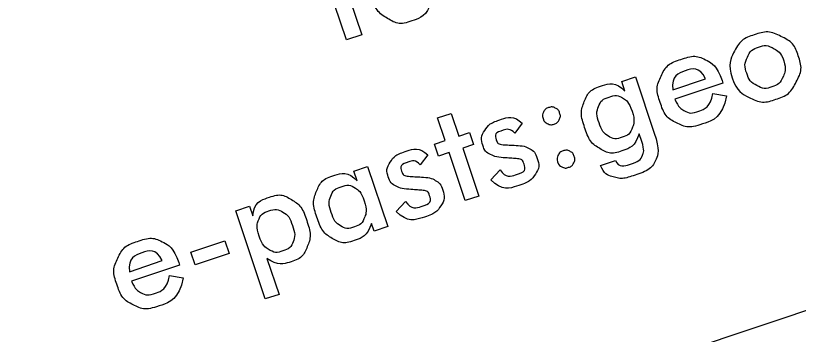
# Model space of a CAD drawing. Extents: x 469981 to 472086, y 246785 to 247785.
# Drawn here: x 470560.66 to 470566.47, y 246955.39 to 246957.76 of the extents above; entities that cross this region are included whole.
import ezdxf

# ---------------------------------------------------------------- set-up
doc = ezdxf.new("R2010")
doc.units = 0
doc.layers.add('RAMI_PLAN_####_TKST_#', color=7, linetype='Continuous')

msp = doc.modelspace()

# ---------------------------------------------------------------- linework, layer by layer
at = {"layer": 'RAMI_PLAN_####_TKST_#'}
for points in [[(470560.6633, 246953.6004), (470584.3671, 246961.5459)], [(470563.1179, 246957.5763), (470562.9852, 246957.9724), (470562.8988, 246957.9435), (470562.8657, 246958.0423), (470562.952, 246958.0713), (470562.8893, 246958.2584), (470563.0026, 246958.2964), (470563.0653, 246958.1093), (470563.1522, 246958.1384), (470563.1853, 246958.0395), (470563.0984, 246958.0104), (470563.2312, 246957.6143), (470563.1179, 246957.5763)], [(470565.1846, 246957.1938), (470565.1601, 246957.2668), (470565.2621, 246957.301), (470565.4021, 246956.8833)], [(470565.5385, 246957.2057), (470565.7822, 246957.2874)], [(470565.9047, 246957.2734), (470565.9111, 246957.2542)], [(470565.9111, 246957.2542), (470565.5552, 246957.1349)], [(470565.8356, 246957.1785), (470565.9376, 246957.1593)], [(470563.9989, 246956.382), (470563.8794, 246956.7385), (470563.8017, 246956.7125), (470563.7718, 246956.8015), (470563.8496, 246956.8275), (470563.7931, 246956.9959), (470563.895, 246957.0301), (470563.9515, 246956.8617), (470564.0297, 246956.8879), (470564.0595, 246956.7989), (470563.9813, 246956.7727), (470564.1008, 246956.4162), (470563.9989, 246956.382)], [(470564.4223, 246956.9561), (470564.3667, 246956.882)], [(470565.3098, 246956.8203), (470565.2901, 246956.8791)], [(470563.7211, 246956.721), (470563.6656, 246956.647)], [(470563.1976, 246956.5278), (470563.1732, 246956.6008), (470563.2751, 246956.635), (470563.4244, 246956.1895)], [(470565.0034, 246956.644), (470565.1131, 246956.6808)], [(470564.1887, 246956.5354), (470564.2578, 246956.6099)], [(470562.5158, 246955.6518), (470562.2962, 246956.3068), (470562.3982, 246956.341), (470562.4227, 246956.268)], [(470563.4875, 246956.3004), (470563.5566, 246956.3748)], [(470563.4244, 246956.1895), (470563.3225, 246956.1553), (470563.3031, 246956.2131)], [(470561.9643, 246955.9982), (470562.2155, 246956.0824), (470562.247, 246955.9884), (470561.9958, 246955.9042), (470561.9643, 246955.9982)], [(470561.5071, 246955.8544), (470561.7508, 246955.9361)], [(470562.5282, 246955.9533), (470562.6177, 246955.686), (470562.5158, 246955.6518)], [(470561.8797, 246955.9029), (470561.5238, 246955.7835)], [(470561.8733, 246955.9221), (470561.8797, 246955.9029)], [(470561.8042, 246955.8271), (470561.9062, 246955.808)]]:
    msp.add_lwpolyline(points, dxfattribs=at)
for points in [[(470563.746, 246957.8582), (470563.7139, 246957.7531), (470563.6112, 246957.7187), (470563.5068, 246957.6837), (470563.4224, 246957.7347), (470563.338, 246957.7856), (470563.2959, 246957.9115), (470563.256, 246958.0305), (470563.2934, 246958.1238), (470563.3309, 246958.2171), (470563.4295, 246958.2501), (470563.5547, 246958.2921), (470563.6288, 246958.2079)], [(470565.9796, 246957.2929), (470565.9462, 246957.3925), (470565.9948, 246957.4862), (470566.0434, 246957.5798), (470566.1439, 246957.6135), (470566.2463, 246957.6478), (470566.3419, 246957.6015), (470566.4374, 246957.5551), (470566.4701, 246957.4573), (470566.504, 246957.3563), (470566.4559, 246957.2644), (470566.4056, 246957.1681), (470566.3046, 246957.1342), (470566.204, 246957.1005), (470566.1085, 246957.1469), (470566.013, 246957.1933), (470565.9796, 246957.2929)], [(470566.3629, 246957.4203), (470566.342, 246957.4828), (470566.2875, 246957.512), (470566.233, 246957.5412), (470566.1756, 246957.522), (470566.1183, 246957.5028), (470566.0924, 246957.4466), (470566.0666, 246957.3904), (470566.0875, 246957.328), (470566.1084, 246957.2656), (470566.1629, 246957.2364), (470566.2174, 246957.2071), (470566.2747, 246957.2263), (470566.3316, 246957.2454), (470566.3577, 246957.3017), (470566.3838, 246957.3579), (470566.3629, 246957.4203)], [(470565.9376, 246957.1593), (470565.908, 246957.0013), (470565.7591, 246956.9514), (470565.652, 246956.9155), (470565.5667, 246956.9595), (470565.4814, 246957.0036), (470565.4449, 246957.1126), (470565.4097, 246957.2174), (470565.4524, 246957.3067), (470565.4952, 246957.396), (470565.5985, 246957.4307), (470565.7061, 246957.4667), (470565.7868, 246957.4254), (470565.8676, 246957.3841), (470565.9047, 246957.2734)], [(470565.7822, 246957.2874), (470565.7376, 246957.3815), (470565.6292, 246957.3451), (470565.5301, 246957.3119), (470565.5385, 246957.2057)], [(470565.2901, 246956.8791), (470565.2612, 246956.7845), (470565.1687, 246956.7535), (470565.0749, 246956.722), (470564.9989, 246956.7679), (470564.9229, 246956.8138), (470564.885, 246956.927), (470564.8491, 246957.0342), (470564.8828, 246957.1181), (470564.9165, 246957.2021), (470565.0053, 246957.2318), (470565.1179, 246957.2696), (470565.1846, 246957.1938)], [(470565.2374, 246957.0462), (470565.2141, 246957.1158), (470565.1691, 246957.1433), (470565.124, 246957.1708), (470565.0662, 246957.1514), (470565.0084, 246957.132), (470564.9886, 246957.0812), (470564.9687, 246957.0304), (470564.9924, 246956.9599), (470565.0162, 246956.8889), (470565.0613, 246956.8612), (470565.1064, 246956.8335), (470565.1642, 246956.8528), (470565.2183, 246956.8709), (470565.239, 246956.9229), (470565.2606, 246956.9771), (470565.2374, 246957.0462)], [(470565.5552, 246957.1349), (470565.58, 246957.0734), (470565.6251, 246957.0495), (470565.6702, 246957.0256), (470565.7255, 246957.0441), (470565.8185, 246957.0753), (470565.8356, 246957.1785)], [(470564.5765, 246956.9912), (470564.5682, 246957.0161), (470564.5803, 246957.0401), (470564.5925, 246957.064), (470564.6179, 246957.0725), (470564.6438, 246957.0812), (470564.6675, 246957.0698), (470564.6912, 246957.0584), (470564.6999, 246957.0326), (470564.7084, 246957.0072), (470564.6966, 246956.9831), (470564.6847, 246956.959), (470564.6588, 246956.9503), (470564.633, 246956.9416), (470564.609, 246956.9537), (470564.585, 246956.9658), (470564.5765, 246956.9912)], [(470564.2578, 246956.6099), (470564.2999, 246956.5481), (470564.3807, 246956.5752), (470564.454, 246956.5997), (470564.4343, 246956.6585), (470564.4244, 246956.6881), (470564.389, 246956.694), (470564.346, 246956.6963), (470564.3032, 246956.6992), (470564.2266, 246956.7049), (470564.1886, 246956.7235), (470564.1455, 246956.7446), (470564.13, 246956.7907), (470564.1102, 246956.8499), (470564.1439, 246956.9028), (470564.1776, 246956.9556), (470564.2555, 246956.9818), (470564.3625, 246957.0176), (470564.4223, 246956.9561)], [(470564.3667, 246956.882), (470564.334, 246956.9222), (470564.2772, 246956.9032), (470564.2129, 246956.8817), (470564.2299, 246956.8309), (470564.2394, 246956.8027), (470564.2779, 246956.7968), (470564.3257, 246956.7945), (470564.3735, 246956.7922), (470564.4417, 246956.7884), (470564.4779, 246956.7676), (470564.5165, 246956.7461), (470564.5324, 246956.6986), (470564.5545, 246956.6328), (470564.5196, 246956.5793), (470564.4843, 246956.524), (470564.3982, 246956.4952), (470564.2699, 246956.4522), (470564.1887, 246956.5354)], [(470565.4021, 246956.8833), (470565.4448, 246956.7559), (470565.4134, 246956.6858), (470565.3807, 246956.6122), (470565.2539, 246956.5697), (470565.1609, 246956.5385), (470565.0931, 246956.5594), (470565.0252, 246956.5803), (470565.0034, 246956.644)], [(470565.1131, 246956.6808), (470565.1375, 246956.6234), (470565.2284, 246956.6538), (470565.2962, 246956.6766), (470565.3145, 246956.7172), (470565.3308, 246956.7546), (470565.3098, 246956.8203)], [(470563.5566, 246956.3748), (470563.5987, 246956.313), (470563.6796, 246956.3401), (470563.7528, 246956.3647), (470563.7332, 246956.4235), (470563.7232, 246956.4531), (470563.6878, 246956.459), (470563.6448, 246956.4613), (470563.602, 246956.4642), (470563.5255, 246956.4699), (470563.4874, 246956.4885), (470563.4443, 246956.5096), (470563.4288, 246956.5557), (470563.409, 246956.6149), (470563.4427, 246956.6677), (470563.4764, 246956.7206), (470563.5543, 246956.7467), (470563.6613, 246956.7826), (470563.7211, 246956.721)], [(470564.6845, 246956.6693), (470564.6761, 246956.6942), (470564.6881, 246956.7186), (470564.7001, 246956.743), (470564.7255, 246956.7515), (470564.7514, 246956.7602), (470564.7753, 246956.7483), (470564.7991, 246956.7364), (470564.8078, 246956.7106), (470564.8163, 246956.6852), (470564.8043, 246956.6616), (470564.7923, 246956.638), (470564.7665, 246956.6293), (470564.7406, 246956.6206), (470564.7168, 246956.6322), (470564.693, 246956.6439), (470564.6845, 246956.6693)], [(470563.6656, 246956.647), (470563.6328, 246956.6872), (470563.576, 246956.6682), (470563.5117, 246956.6466), (470563.5288, 246956.5959), (470563.5382, 246956.5677), (470563.5768, 246956.5618), (470563.6246, 246956.5595), (470563.6723, 246956.5572), (470563.7405, 246956.5534), (470563.7767, 246956.5326), (470563.8153, 246956.511), (470563.8312, 246956.4636), (470563.8533, 246956.3978), (470563.8184, 246956.3442), (470563.7831, 246956.289), (470563.697, 246956.2602), (470563.5687, 246956.2172), (470563.4875, 246956.3004)], [(470563.3031, 246956.2131), (470563.2743, 246956.1185), (470563.1818, 246956.0875), (470563.0879, 246956.056), (470563.0119, 246956.1019), (470562.936, 246956.1477), (470562.898, 246956.261), (470562.8621, 246956.3681), (470562.8958, 246956.4521), (470562.9296, 246956.536), (470563.0183, 246956.5658), (470563.131, 246956.6036), (470563.1976, 246956.5278)], [(470563.2504, 246956.3802), (470563.2271, 246956.4497), (470563.1821, 246956.4772), (470563.1371, 246956.5047), (470563.0792, 246956.4854), (470563.0214, 246956.466), (470563.0016, 246956.4152), (470562.9818, 246956.3643), (470563.0054, 246956.2939), (470563.0292, 246956.2229), (470563.0743, 246956.1952), (470563.1194, 246956.1674), (470563.1772, 246956.1868), (470563.2313, 246956.2049), (470563.2521, 246956.2568), (470563.2736, 246956.3111), (470563.2504, 246956.3802)], [(470562.4227, 246956.268), (470562.4302, 246956.3687), (470562.5438, 246956.4067), (470562.6325, 246956.4365), (470562.7096, 246956.3897), (470562.7866, 246956.3428), (470562.8225, 246956.2357), (470562.8605, 246956.1225), (470562.8275, 246956.0401), (470562.7946, 246955.9577), (470562.7007, 246955.9262), (470562.6082, 246955.8952), (470562.5282, 246955.9533)], [(470562.4692, 246956.1183), (470562.4926, 246956.0483), (470562.5424, 246956.0184), (470562.59, 246955.99), (470562.6455, 246956.0085), (470562.7032, 246956.0279), (470562.7221, 246956.0768), (470562.741, 246956.1258), (470562.717, 246956.1972), (470562.6934, 246956.2677), (470562.647, 246956.2963), (470562.6006, 246956.3249), (470562.5428, 246956.3055), (470562.485, 246956.2862), (470562.4654, 246956.237), (470562.4459, 246956.1878), (470562.4692, 246956.1183)], [(470561.9062, 246955.808), (470561.8766, 246955.65), (470561.7277, 246955.6001), (470561.6206, 246955.5642), (470561.5353, 246955.6082), (470561.45, 246955.6523), (470561.4135, 246955.7613), (470561.3783, 246955.8661), (470561.4211, 246955.9554), (470561.4638, 246956.0447), (470561.5671, 246956.0794), (470561.6747, 246956.1154), (470561.7554, 246956.0741), (470561.8362, 246956.0328), (470561.8733, 246955.9221)], [(470561.7508, 246955.9361), (470561.7062, 246956.0301), (470561.5978, 246955.9938), (470561.4987, 246955.9606), (470561.5071, 246955.8544)], [(470561.5238, 246955.7835), (470561.5486, 246955.7221), (470561.5937, 246955.6982), (470561.6388, 246955.6742), (470561.6941, 246955.6928), (470561.7871, 246955.724), (470561.8042, 246955.8271)]]:
    msp.add_open_spline(points, degree=3, dxfattribs=at)

doc.saveas('drawing.dxf')
